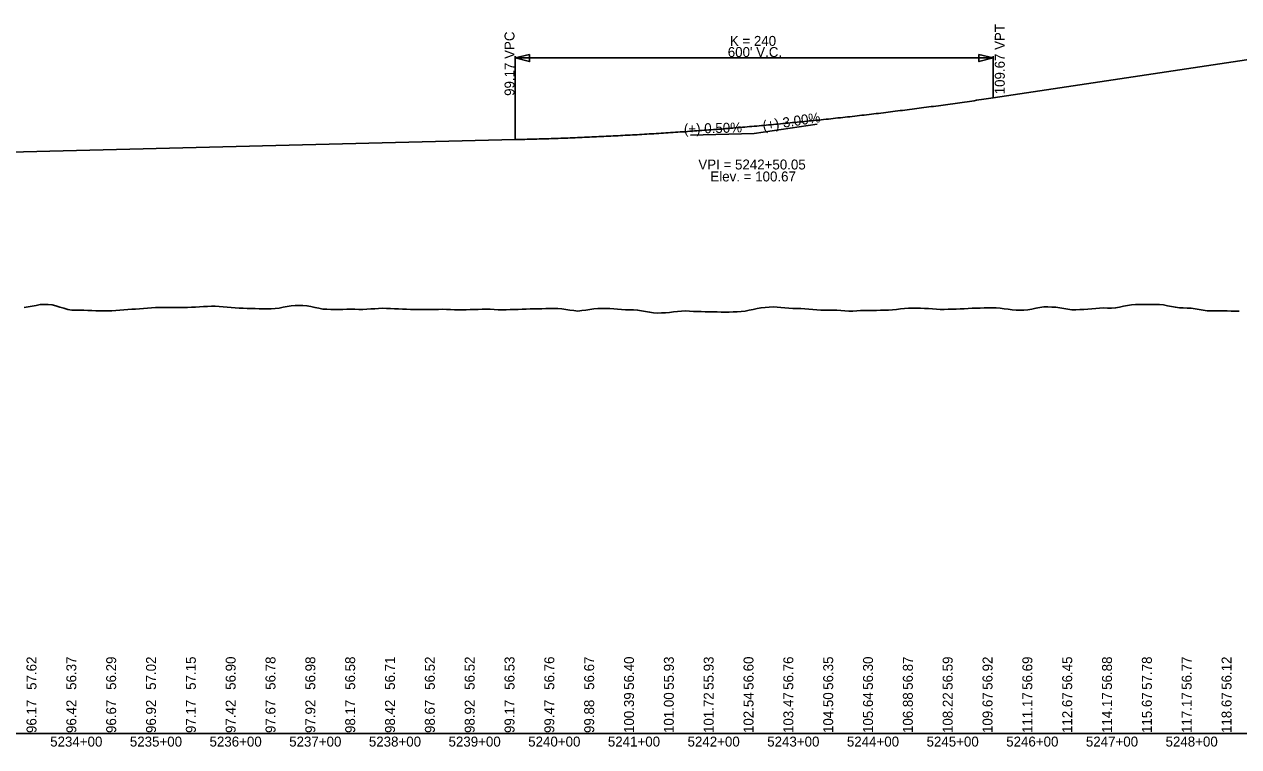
# Model space of a CAD drawing. Extents: x 2147288 to 2220488, y 740833 to 759333.
# Drawn here: x 2155715 to 2157239, y 742067 to 742974 of the extents above; entities that cross this region are included whole.
import ezdxf

# ---------------------------------------------------------------- set-up
doc = ezdxf.new("R2010")
doc.units = 0
for name, color, linetype in [('RD_DDB_GradeTX', 7, 'Continuous'), ('RD_DDB_Profile_EX', 7, 'Continuous'), ('RD_DDB_Profile_Lbl', 7, 'Continuous'), ('RD_DDB_Profile_PR', 7, 'Continuous'), ('RD_DDB_StaTX', 7, 'Continuous'), ('RD_DDB_StripGrade', 7, 'Continuous'), ('RD_DDB_VCLbl', 7, 'Continuous'), ('RD_GPK_Profile_Cell', 7, 'Continuous')]:
    doc.layers.add(name, color=color, linetype=linetype)

msp = doc.modelspace()

# ---------------------------------------------------------------- linework, layer by layer
at = {"layer": 'RD_DDB_GradeTX'}
for p in [(2156710.2, 742848.6), (2156551.2, 742834.8)]:
    msp.add_line(p, (2156631.1, 742836.8), dxfattribs=at)
at = {"layer": 'RD_DDB_Profile_EX'}
for points in [[(2155714.6, 742618.5), (2155719.6, 742619.4), (2155724.6, 742620.3), (2155729.6, 742621.2), (2155734.6, 742622.2), (2155739.6, 742622.2), (2155744.6, 742622.1), (2155749.6, 742621.9), (2155754.6, 742620.5), (2155759.6, 742619), (2155764.6, 742617.6), (2155769.6, 742616.1), (2155774.6, 742615.3), (2155779.6, 742615.3), (2155784.6, 742615.3), (2155789.6, 742615.1), (2155794.6, 742614.9), (2155799.6, 742614.7), (2155804.6, 742614.5), (2155809.6, 742614.2), (2155814.6, 742614.3), (2155819.6, 742614.3), (2155824.6, 742614.4), (2155829.6, 742614.8), (2155834.6, 742615.2), (2155839.6, 742615.6), (2155844.6, 742616), (2155849.6, 742616.3), (2155854.6, 742616.5), (2155859.6, 742616.7), (2155864.6, 742617.1), (2155869.6, 742617.6), (2155874.6, 742618), (2155879.6, 742618.5), (2155884.6, 742618.7), (2155889.6, 742618.6), (2155894.6, 742618.5), (2155899.6, 742618.5), (2155904.6, 742618.5), (2155909.6, 742618.6), (2155914.6, 742618.6), (2155919.6, 742618.7), (2155924.6, 742618.9), (2155929.6, 742619.1), (2155934.6, 742619.4), (2155939.6, 742619.6), (2155944.6, 742619.8), (2155949.6, 742620), (2155954.6, 742620.2), (2155959.6, 742619.9), (2155964.6, 742619.4), (2155969.6, 742618.9), (2155974.6, 742618.5), (2155979.6, 742618), (2155984.6, 742617.8), (2155989.6, 742617.6), (2155994.6, 742617.4), (2155999.6, 742617.3), (2156004.6, 742617.1), (2156009.6, 742617), (2156014.6, 742616.8), (2156019.6, 742616.9), (2156024.6, 742617), (2156029.6, 742617.1), (2156034.6, 742617.8)], [(2156034.6, 742617.8), (2156039.6, 742618.8), (2156044.6, 742619.7), (2156049.6, 742620.6), (2156054.6, 742621.2), (2156059.6, 742621.2), (2156064.6, 742621.2), (2156069.6, 742620.8), (2156074.6, 742619.7), (2156079.6, 742618.7), (2156084.6, 742617.6), (2156089.6, 742616.6), (2156094.6, 742616.4), (2156099.6, 742616.2), (2156104.6, 742616.1), (2156109.6, 742616.2), (2156114.6, 742616.2), (2156119.6, 742616.3), (2156124.6, 742616.4), (2156129.6, 742616.3), (2156134.6, 742616.2), (2156139.6, 742616.1), (2156144.6, 742616.3), (2156149.6, 742616.7), (2156154.6, 742617), (2156159.6, 742617.3), (2156164.6, 742617.6), (2156169.6, 742617.4), (2156174.6, 742617.2), (2156179.6, 742617), (2156184.6, 742616.8), (2156189.6, 742616.6), (2156194.6, 742616.4), (2156199.6, 742616.2), (2156204.6, 742616.1), (2156209.6, 742616), (2156214.6, 742615.9), (2156219.6, 742615.9), (2156224.6, 742615.8), (2156229.6, 742616), (2156234.6, 742616.2), (2156239.6, 742616.3), (2156244.6, 742616.1), (2156249.6, 742615.8), (2156254.6, 742615.6), (2156259.6, 742615.4), (2156264.6, 742615.5), (2156269.6, 742615.7), (2156274.6, 742615.8), (2156279.6, 742616), (2156284.6, 742616.1), (2156289.6, 742616.3), (2156294.6, 742616.4), (2156299.6, 742616.4), (2156304.6, 742616), (2156309.6, 742615.6), (2156314.6, 742615.5), (2156319.6, 742615.7), (2156324.6, 742615.8), (2156329.6, 742616), (2156334.6, 742616.2), (2156339.6, 742616.4), (2156344.6, 742616.5), (2156349.6, 742616.7), (2156354.6, 742616.8), (2156359.6, 742616.9), (2156364.6, 742617), (2156369.6, 742617.2), (2156374.6, 742617.2), (2156379.6, 742617.2), (2156384.6, 742617.2), (2156389.6, 742616.8), (2156394.6, 742616), (2156399.6, 742615.3), (2156404.6, 742614.6), (2156409.6, 742613.9), (2156414.6, 742614.6), (2156419.6, 742615.3), (2156424.6, 742616), (2156429.6, 742616.7), (2156434.6, 742617.1), (2156439.6, 742617.3), (2156444.6, 742617.4), (2156449.6, 742617.2), (2156454.6, 742616.8), (2156459.6, 742616.4), (2156464.6, 742616), (2156469.6, 742615.7), (2156474.6, 742615.6), (2156479.6, 742615.5), (2156484.6, 742615.3), (2156489.6, 742614.4), (2156494.6, 742613.5), (2156499.6, 742612.7), (2156504.6, 742611.8), (2156509.6, 742611.6), (2156514.6, 742611.7), (2156519.6, 742611.8), (2156524.6, 742612.3), (2156529.6, 742612.9), (2156534.6, 742613.5)], [(2157034.6, 742615.6), (2157039.6, 742615.8), (2157044.6, 742616), (2157049.6, 742616.4), (2157054.6, 742616.8), (2157059.6, 742617.3), (2157064.6, 742617.7), (2157069.6, 742617.9), (2157074.6, 742617.8), (2157079.6, 742617.7), (2157084.6, 742618), (2157089.6, 742619), (2157094.6, 742620), (2157099.6, 742621), (2157104.6, 742622), (2157109.6, 742622.1), (2157114.6, 742622.2), (2157119.6, 742622.2), (2157124.6, 742622.3), (2157129.6, 742622.3), (2157134.6, 742622.3), (2157139.6, 742622.3), (2157144.6, 742621.7), (2157149.6, 742620.8), (2157154.6, 742619.8), (2157159.6, 742618.9), (2157164.6, 742618.2), (2157169.6, 742618), (2157174.6, 742617.8), (2157179.6, 742617.5), (2157184.6, 742616.7), (2157189.6, 742615.9), (2157194.6, 742615.1), (2157199.6, 742614.3), (2157204.6, 742614.2), (2157209.6, 742614.3), (2157214.6, 742614.3), (2157219.6, 742614.3), (2157224.6, 742614.2), (2157229.6, 742614.1), (2157234.6, 742614), (2157239.6, 742613.9)], [(2156534.6, 742613.5), (2156539.6, 742614.1), (2156544.6, 742614.5), (2156549.6, 742614.1), (2156554.6, 742613.6), (2156559.6, 742613.3), (2156564.6, 742613.3), (2156569.6, 742613.2), (2156574.6, 742613.2), (2156579.6, 742613.1), (2156584.6, 742612.9), (2156589.6, 742612.7), (2156594.6, 742612.5), (2156599.6, 742612.7), (2156604.6, 742612.9), (2156609.6, 742613.2), (2156614.6, 742613.5), (2156619.6, 742614.1), (2156624.6, 742615.1), (2156629.6, 742616.1), (2156634.6, 742617.2), (2156639.6, 742618.1), (2156644.6, 742618.5), (2156649.6, 742618.9), (2156654.6, 742619.3), (2156659.6, 742618.8), (2156664.6, 742618.4), (2156669.6, 742617.9), (2156674.6, 742617.5), (2156679.6, 742617.2), (2156684.6, 742617.2), (2156689.6, 742617.1), (2156694.6, 742616.8), (2156699.6, 742616.4), (2156704.6, 742615.9), (2156709.6, 742615.5), (2156714.6, 742615.2), (2156719.6, 742615.2), (2156724.6, 742615.3), (2156729.6, 742615.3), (2156734.6, 742615), (2156739.6, 742614.6), (2156744.6, 742614.3), (2156749.6, 742614), (2156754.6, 742614.1), (2156759.6, 742614.5), (2156764.6, 742614.8), (2156769.6, 742614.9), (2156774.6, 742614.9), (2156779.6, 742614.9), (2156784.6, 742614.9), (2156789.6, 742615), (2156794.6, 742615.2), (2156799.6, 742615.3), (2156804.6, 742615.6), (2156809.6, 742616.2), (2156814.6, 742616.7), (2156819.6, 742617.2), (2156824.6, 742617.7), (2156829.6, 742617.8), (2156834.6, 742617.8), (2156839.6, 742617.8), (2156844.6, 742617.4), (2156849.6, 742617.1), (2156854.6, 742616.7), (2156859.6, 742616.3), (2156864.6, 742616.2), (2156869.6, 742616.2), (2156874.6, 742616.3), (2156879.6, 742616.3), (2156884.6, 742616.4), (2156889.6, 742616.7), (2156894.6, 742617), (2156899.6, 742617.3), (2156904.6, 742617.5), (2156909.6, 742617.6), (2156914.6, 742617.8), (2156919.6, 742618), (2156924.6, 742618.1), (2156929.6, 742618.1), (2156934.6, 742618), (2156939.6, 742617.6), (2156944.6, 742616.9), (2156949.6, 742616.3), (2156954.6, 742615.7), (2156959.6, 742615.3), (2156964.6, 742615.2), (2156969.6, 742615.2), (2156974.6, 742615.7), (2156979.6, 742616.6), (2156984.6, 742617.5), (2156989.6, 742618.5), (2156994.6, 742619.4), (2156999.6, 742619.2), (2157004.6, 742619), (2157009.6, 742618.8), (2157014.6, 742618), (2157019.6, 742617.2), (2157024.6, 742616.4), (2157029.6, 742615.7), (2157034.6, 742615.6)]]:
    msp.add_lwpolyline(points, dxfattribs=at)
at = {"layer": 'RD_DDB_Profile_PR'}
for p, q in [((2156931.1, 742881.8), (2157281.1, 742934.3)), ((2154731.1, 742789.3), (2156331.1, 742829.3))]:
    msp.add_line(p, q, dxfattribs=at)
msp.add_spline([(2156331.1, 742829.3), (2156343.1, 742829.6), (2156355.1, 742829.9), (2156367.1, 742830.3), (2156379.1, 742830.7), (2156391.1, 742831.1), (2156403.1, 742831.6), (2156415.1, 742832.1), (2156427.1, 742832.6), (2156439.1, 742833.2), (2156451.1, 742833.8), (2156463.1, 742834.4), (2156475.1, 742835), (2156487.1, 742835.7), (2156499.1, 742836.4), (2156511.1, 742837.1), (2156523.1, 742837.9), (2156535.1, 742838.7), (2156547.1, 742839.5), (2156559.1, 742840.4), (2156571.1, 742841.3), (2156583.1, 742842.2), (2156595.1, 742843.1), (2156607.1, 742844.1), (2156619.1, 742845.1), (2156631.1, 742846.1), (2156643.1, 742847.2), (2156655.1, 742848.3), (2156667.1, 742849.4), (2156679.1, 742850.6), (2156691.1, 742851.8), (2156703.1, 742853), (2156715.1, 742854.2), (2156727.1, 742855.5), (2156739.1, 742856.8), (2156751.1, 742858.1), (2156763.1, 742859.5), (2156775.1, 742860.9), (2156787.1, 742862.3), (2156799.1, 742863.8), (2156811.1, 742865.3), (2156823.1, 742866.8), (2156835.1, 742868.3), (2156847.1, 742869.9), (2156859.1, 742871.5), (2156871.1, 742873.1), (2156883.1, 742874.8), (2156895.1, 742876.5), (2156907.1, 742878.2), (2156919.1, 742880), (2156931.1, 742881.8)], degree=3, dxfattribs=at)
at = {"layer": 'RD_DDB_VCLbl'}
for p, q in [((2156331.1, 742934.3), (2156331.1, 742829.3)), ((2156331.1, 742931.8), (2156931.1, 742931.8)), ((2156931.1, 742934.3), (2156931.1, 742881.8))]:
    msp.add_line(p, q, dxfattribs=at)
for points in [[(2156349.1, 742936.3), (2156331.1, 742931.8), (2156349.1, 742927.3)], [(2156913.1, 742936.3), (2156931.1, 742931.8), (2156913.1, 742927.3)]]:
    msp.add_lwpolyline(points, close=True, dxfattribs=at)
at = {"layer": 'RD_GPK_Profile_Cell'}
msp.add_line((2148888.3, 742083.4), (2165888.3, 742083.4), dxfattribs=at)

# ---------------------------------------------------------------- texts
at = {"layer": 'RD_DDB_GradeTX'}
for s, rotation, p in [('(+) 0.50%', 1.4321, (2156542.9, 742836.6)), ('(+) 3.00%', 8.5308, (2156642.5, 742840.5))]:
    msp.add_text(s, height=12.5, rotation=rotation, dxfattribs=at).set_placement(p)
at = {"layer": 'RD_DDB_Profile_Lbl'}
for s, p in [('VPI = 5242+50.05', (2156560.9, 742791.8)), ('Elev. = 100.67', (2156576, 742776.8))]:
    msp.add_text(s, height=12.5, dxfattribs=at).set_placement(p)
at = {"layer": 'RD_DDB_StaTX'}
for s, p in [('5234+00', (2155747.3, 742067.2)), ('5235+00', (2155847.3, 742067.2)), ('5236+00', (2155947.3, 742067.2)), ('5237+00', (2156047.3, 742067.2)), ('5238+00', (2156147.3, 742067.2)), ('5239+00', (2156247.3, 742067.2)), ('5240+00', (2156347.3, 742067.2)), ('5241+00', (2156447.3, 742067.2)), ('5242+00', (2156547.3, 742067.2)), ('5243+00', (2156647.3, 742067.2)), ('5244+00', (2156747.3, 742067.2)), ('5245+00', (2156847.3, 742067.2)), ('5246+00', (2156947.3, 742067.2)), ('5247+00', (2157047.3, 742067.2)), ('5248+00', (2157147.3, 742067.2))]:
    msp.add_text(s, height=12.5, dxfattribs=at).set_placement(p)
at = {"layer": 'RD_DDB_StripGrade'}
for s, p in [('109.67 VPT', (2156945.5, 742886.2)), ('99.17 VPC', (2156330.1, 742884.2)), ('57.62', (2155730.1, 742138.4)), ('56.37', (2155780.1, 742138.4)), ('56.29', (2155830.1, 742138.4)), ('57.02', (2155880.1, 742138.4)), ('57.15', (2155930.1, 742138.4)), ('56.90', (2155980.1, 742138.4)), ('56.78', (2156030.1, 742138.4)), ('56.98', (2156080.1, 742138.4)), ('56.58', (2156130.1, 742138.4)), ('56.71', (2156180.1, 742138.4)), ('56.52', (2156230.1, 742138.4)), ('56.52', (2156280.1, 742138.4)), ('56.53', (2156330.1, 742138.4)), ('56.76', (2156380.1, 742138.4)), ('56.67', (2156430.1, 742138.4)), ('56.40', (2156480.1, 742138.4)), ('55.93', (2156530.1, 742138.4)), ('55.93', (2156580.1, 742138.4)), ('56.60', (2156630.1, 742138.4)), ('56.76', (2156680.1, 742138.4)), ('56.35', (2156730.1, 742138.4)), ('56.30', (2156780.1, 742138.4)), ('56.87', (2156830.1, 742138.4)), ('56.59', (2156880.1, 742138.4)), ('56.92', (2156930.1, 742138.4)), ('56.69', (2156980.1, 742138.4)), ('56.45', (2157030.1, 742138.4)), ('56.88', (2157080.1, 742138.4)), ('57.78', (2157130.1, 742138.4)), ('56.77', (2157180.1, 742138.4)), ('56.12', (2157230.1, 742138.4)), ('100.39', (2156480.1, 742084.2)), ('101.00', (2156530.1, 742084.2)), ('101.72', (2156580.1, 742084.2)), ('102.54', (2156630.1, 742084.2)), ('103.47', (2156680.1, 742084.2)), ('104.50', (2156730.1, 742084.2)), ('105.64', (2156780.1, 742084.2)), ('106.88', (2156830.1, 742084.2)), ('108.22', (2156880.1, 742084.2)), ('109.67', (2156930.1, 742084.2)), ('111.17', (2156980.1, 742084.2)), ('112.67', (2157030.1, 742084.2)), ('114.17', (2157080.1, 742084.2)), ('115.67', (2157130.1, 742084.2)), ('117.17', (2157180.1, 742084.2)), ('118.67', (2157230.1, 742084.2)), ('96.17', (2155730.1, 742084.2)), ('96.42', (2155780.1, 742084.2)), ('96.67', (2155830.1, 742084.2)), ('96.92', (2155880.1, 742084.2)), ('97.17', (2155930.1, 742084.2)), ('97.42', (2155980.1, 742084.2)), ('97.67', (2156030.1, 742084.2)), ('97.92', (2156080.1, 742084.2)), ('98.17', (2156130.1, 742084.2)), ('98.42', (2156180.1, 742084.2)), ('98.67', (2156230.1, 742084.2)), ('98.92', (2156280.1, 742084.2)), ('99.17', (2156330.1, 742084.2)), ('99.47', (2156380.1, 742084.2)), ('99.88', (2156430.1, 742084.2))]:
    msp.add_text(s, height=12.5, rotation=90, dxfattribs=at).set_placement(p)
at = {"layer": 'RD_DDB_VCLbl'}
for s, p in [('K = 240', (2156600.4, 742947)), ("600' V.C.", (2156597.8, 742933))]:
    msp.add_text(s, height=12.5, dxfattribs=at).set_placement(p)

doc.saveas('drawing.dxf')
